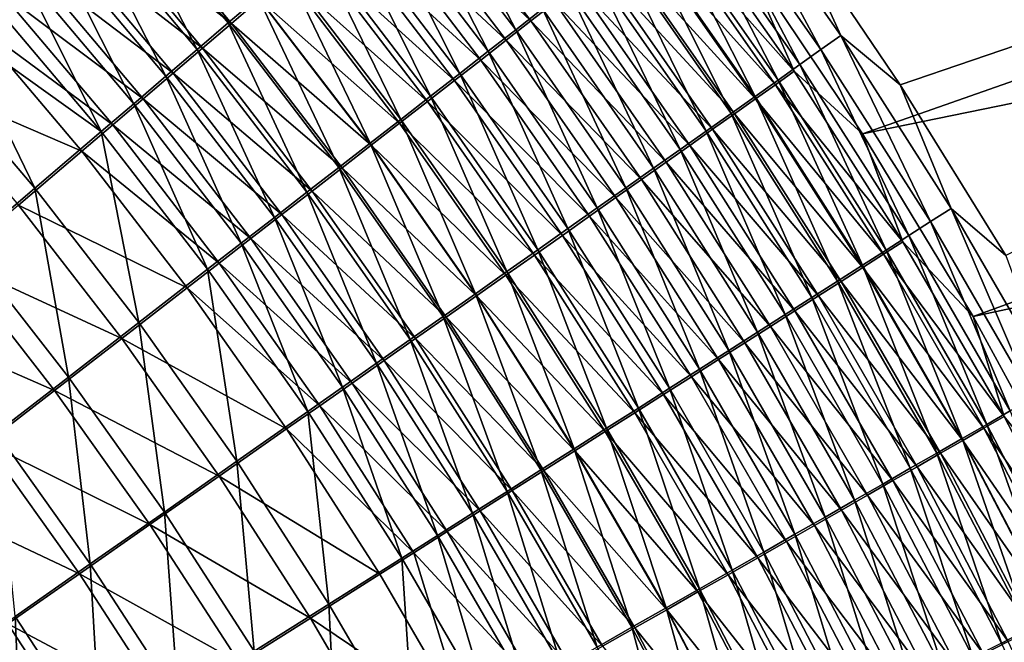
# Model space of a CAD drawing. Header units: metres. Extents: x -901 to 901, y -486 to 401.
# Tile 302 of 362: x 544 to 588, y 172 to 200. Entities that reach past the tile are written whole.
import ezdxf

# ---------------------------------------------------------------- set-up
doc = ezdxf.new("R2010")
doc.units = ezdxf.units.M

msp = doc.modelspace()

# ---------------------------------------------------------------- linework, layer by layer
at = {"layer": 'top0'}
for points in [[(582.990479, 196.712646, -460.715668), (578.015686, 204.063461, -460.466644), (640.44574, 216.31752, -353.912933)], [(582.990479, 196.712646, -460.715668), (640.44574, 216.31752, -353.912933), (587.641418, 189.177658, -460.902557)], [(576.048462, 202.409668, -459.076599), (581.316467, 194.55632, -459.313812), (638.433411, 214.584808, -352.434448)], [(638.433411, 214.584808, -352.434448), (581.316467, 194.55632, -459.313812), (643.076172, 207.187012, -352.354919)], [(566.014648, 199.139664, -476.613647), (560.855957, 205.906601, -476.454681), (561.992981, 206.885925, -475.008911)], [(567.195068, 200.060928, -475.18573), (566.014648, 199.139664, -476.613647), (561.992981, 206.885925, -475.008911)], [(581.316467, 194.55632, -459.313812), (586.208801, 186.48674, -459.482391), (643.076172, 207.187012, -352.354919)], [(643.076172, 207.187012, -352.354919), (586.208801, 186.48674, -459.482391), (647.344421, 199.57312, -352.284515)], [(553.32312, 199.440063, -484.010712), (548.161377, 205.601379, -483.929596), (549.445129, 206.813522, -482.793274)], [(554.656494, 200.582382, -482.891327), (553.32312, 199.440063, -484.010712), (549.445129, 206.813522, -482.793274)], [(561.505432, 206.317657, -471.463318), (560.457703, 205.415817, -472.886841), (566.685059, 199.526932, -471.645813)], [(566.685059, 199.526932, -471.645813), (567.735901, 200.347351, -470.194214), (561.505432, 206.317657, -471.463318)], [(579.485779, 198.266205, -464.168762), (574.32196, 205.647263, -463.918304), (575.16333, 206.310745, -462.152283)], [(575.16333, 206.310745, -462.152283), (578.015686, 204.063461, -460.466644), (580.361511, 198.890259, -462.41922)], [(580.361511, 198.890259, -462.41922), (579.485779, 198.266205, -464.168762), (575.16333, 206.310745, -462.152283)], [(551.961731, 198.274628, -485.070984), (546.850098, 204.364273, -485.005951), (548.161377, 205.601379, -483.929596)], [(553.467712, 199.420151, -480.390289), (548.308167, 205.583878, -480.300018), (547.085022, 204.430939, -481.381622)], [(553.32312, 199.440063, -484.010712), (551.961731, 198.274628, -485.070984), (548.161377, 205.601379, -483.929596)], [(554.710144, 200.483551, -479.269714), (548.308167, 205.583878, -480.300018), (553.467712, 199.420151, -480.390289)], [(564.797485, 198.190628, -477.991089), (559.682861, 204.897232, -477.849457), (560.855957, 205.906601, -476.454681)], [(566.014648, 199.139664, -476.613647), (564.797485, 198.190628, -477.991089), (560.855957, 205.906601, -476.454681)], [(578.562622, 197.609375, -465.883636), (573.434021, 204.948273, -465.649628), (574.32196, 205.647263, -463.918304)], [(579.485779, 198.266205, -464.168762), (578.562622, 197.609375, -465.883636), (574.32196, 205.647263, -463.918304)], [(565.596741, 198.678101, -473.051971), (560.457703, 205.415817, -472.886841), (559.374329, 204.484314, -474.263123)], [(560.457703, 205.415817, -472.886841), (565.596741, 198.678101, -473.051971), (566.685059, 199.526932, -471.645813)], [(563.544983, 197.214859, -479.316711), (558.475037, 203.858978, -479.191864), (559.682861, 204.897232, -477.849457)], [(564.797485, 198.190628, -477.991089), (563.544983, 197.214859, -479.316711), (559.682861, 204.897232, -477.849457)], [(577.593201, 196.920624, -467.561707), (572.500732, 204.214706, -467.343994), (573.434021, 204.948273, -465.649628)], [(578.562622, 197.609375, -465.883636), (577.593201, 196.920624, -467.561707), (573.434021, 204.948273, -465.649628)], [(550.573853, 197.087372, -486.071136), (545.512756, 203.103577, -486.021332), (546.850098, 204.364273, -485.005951)], [(545.835571, 203.254257, -482.406189), (552.197388, 198.333649, -481.455811), (547.085022, 204.430939, -481.381622)], [(551.961731, 198.274628, -485.070984), (550.573853, 197.087372, -486.071136), (546.850098, 204.364273, -485.005951)], [(547.085022, 204.430939, -481.381622), (552.197388, 198.333649, -481.455811), (553.467712, 199.420151, -480.390289)], [(564.472168, 197.801834, -474.411346), (559.374329, 204.484314, -474.263123), (558.256653, 203.524231, -475.59082)], [(564.472168, 197.801834, -474.411346), (565.596741, 198.678101, -473.051971), (559.374329, 204.484314, -474.263123)], [(578.311768, 197.310059, -460.895203), (573.188477, 204.622864, -460.64447), (572.38678, 203.991745, -462.325714)], [(578.311768, 197.310059, -460.895203), (576.048462, 202.409668, -459.076599), (573.188477, 204.622864, -460.64447)], [(562.258545, 196.213455, -480.589172), (557.233765, 202.792984, -480.48056), (558.475037, 203.858978, -479.191864)], [(563.544983, 197.214859, -479.316711), (562.258545, 196.213455, -480.589172), (558.475037, 203.858978, -479.191864)], [(576.578735, 196.200806, -469.200836), (571.523193, 203.447495, -468.999298), (572.500732, 204.214706, -467.343994)], [(572.38678, 203.991745, -462.325714), (571.540771, 203.326843, -463.973877), (577.477478, 196.716476, -462.560791)], [(577.477478, 196.716476, -462.560791), (578.311768, 197.310059, -460.895203), (572.38678, 203.991745, -462.325714)], [(577.593201, 196.920624, -467.561707), (576.578735, 196.200806, -469.200836), (572.500732, 204.214706, -467.343994)], [(578.015686, 204.063461, -460.466644), (582.990479, 196.712646, -460.715668), (580.361511, 198.890259, -462.41922)], [(557.105835, 202.536682, -476.868683), (563.312561, 196.899155, -475.722626), (558.256653, 203.524231, -475.59082)], [(558.256653, 203.524231, -475.59082), (563.312561, 196.899155, -475.722626), (564.472168, 197.801834, -474.411346)], [(575.520508, 195.45079, -470.798889), (570.502747, 202.647583, -470.613281), (571.523193, 203.447495, -468.999298)], [(576.578735, 196.200806, -469.200836), (575.520508, 195.45079, -470.798889), (571.523193, 203.447495, -468.999298)], [(549.16095, 195.879593, -487.010193), (544.150818, 201.820709, -486.974731), (545.512756, 203.103577, -486.021332)], [(544.56134, 202.055161, -483.372711), (550.90033, 197.225174, -482.465118), (545.835571, 203.254257, -482.406189)], [(550.573853, 197.087372, -486.071136), (549.16095, 195.879593, -487.010193), (545.512756, 203.103577, -486.021332)], [(545.835571, 203.254257, -482.406189), (550.90033, 197.225174, -482.465118), (552.197388, 198.333649, -481.455811)], [(576.598022, 196.091705, -464.19339), (571.540771, 203.326843, -463.973877), (570.65155, 202.629074, -465.586884)], [(571.540771, 203.326843, -463.973877), (576.598022, 196.091705, -464.19339), (577.477478, 196.716476, -462.560791)], [(562.119385, 195.971069, -476.984558), (557.105835, 202.536682, -476.868683), (555.923279, 201.522751, -478.095428)], [(560.939453, 195.187469, -481.807159), (555.96051, 201.700409, -481.714172), (557.233765, 202.792984, -480.48056)], [(563.312561, 196.899155, -475.722626), (557.105835, 202.536682, -476.868683), (562.119385, 195.971069, -476.984558)], [(562.258545, 196.213455, -480.589172), (560.939453, 195.187469, -481.807159), (557.233765, 202.792984, -480.48056)], [(574.419678, 194.671463, -472.353729), (569.440369, 201.815887, -472.183777), (570.502747, 202.647583, -470.613281)], [(570.65155, 202.629074, -465.586884), (569.720276, 201.899307, -467.162689), (575.674438, 195.436584, -465.790955)], [(575.520508, 195.45079, -470.798889), (574.419678, 194.671463, -472.353729), (570.502747, 202.647583, -470.613281)], [(575.674438, 195.436584, -465.790955), (576.598022, 196.091705, -464.19339), (570.65155, 202.629074, -465.586884)], [(581.316467, 194.55632, -459.313812), (576.048462, 202.409668, -459.076599), (578.311768, 197.310059, -460.895203)], [(547.724609, 194.652588, -487.887207), (542.765747, 200.517075, -487.865143), (544.150818, 201.820709, -486.974731)], [(549.578064, 196.095947, -483.417175), (544.56134, 202.055161, -483.372711), (543.263672, 200.834961, -484.280182)], [(549.16095, 195.879593, -487.010193), (547.724609, 194.652588, -487.887207), (544.150818, 201.820709, -486.974731)], [(544.56134, 202.055161, -483.372711), (549.578064, 196.095947, -483.417175), (550.90033, 197.225174, -482.465118)], [(559.589172, 194.13797, -482.96936), (554.656494, 200.582382, -482.891327), (555.96051, 201.700409, -481.714172)], [(560.939453, 195.187469, -481.807159), (559.589172, 194.13797, -482.96936), (555.96051, 201.700409, -481.714172)], [(573.277527, 193.863663, -473.86319), (568.337463, 200.953354, -473.708588), (569.440369, 201.815887, -472.183777)], [(569.720276, 201.899307, -467.162689), (568.747986, 201.138443, -468.699158), (574.708069, 194.751923, -467.35144)], [(574.419678, 194.671463, -472.353729), (573.277527, 193.863663, -473.86319), (569.440369, 201.815887, -472.183777)], [(569.720276, 201.899307, -467.162689), (574.708069, 194.751923, -467.35144), (575.674438, 195.436584, -465.790955)], [(560.893799, 195.0186, -478.195892), (555.923279, 201.522751, -478.095428), (554.710144, 200.483551, -479.269714)], [(562.119385, 195.971069, -476.984558), (555.923279, 201.522751, -478.095428), (560.893799, 195.0186, -478.195892)], [(548.231995, 194.947205, -484.311096), (543.263672, 200.834961, -484.280182), (541.94397, 199.595032, -485.127747)], [(548.231995, 194.947205, -484.311096), (549.578064, 196.095947, -483.417175), (543.263672, 200.834961, -484.280182)], [(572.095276, 193.028305, -475.325317), (567.195068, 200.060928, -475.18573), (568.337463, 200.953354, -473.708588)], [(568.747986, 201.138443, -468.699158), (567.735901, 200.347351, -470.194214), (573.699951, 194.038544, -468.872803)], [(573.277527, 193.863663, -473.86319), (572.095276, 193.028305, -475.325317), (568.337463, 200.953354, -473.708588)], [(568.747986, 201.138443, -468.699158), (573.699951, 194.038544, -468.872803), (574.708069, 194.751923, -467.35144)], [(541.359131, 199.194077, -488.691559), (542.765747, 200.517075, -487.865143), (547.724609, 194.652588, -487.887207)], [(558.208984, 193.06601, -484.074432), (553.32312, 199.440063, -484.010712), (554.656494, 200.582382, -482.891327)], [(559.637146, 194.042755, -479.355377), (554.710144, 200.483551, -479.269714), (553.467712, 199.420151, -480.390289)], [(559.589172, 194.13797, -482.96936), (558.208984, 193.06601, -484.074432), (554.656494, 200.582382, -482.891327)], [(560.893799, 195.0186, -478.195892), (554.710144, 200.483551, -479.269714), (559.637146, 194.042755, -479.355377)], [(572.651306, 193.297287, -470.353027), (567.735901, 200.347351, -470.194214), (566.685059, 199.526932, -471.645813)], [(567.735901, 200.347351, -470.194214), (572.651306, 193.297287, -470.353027), (573.699951, 194.038544, -468.872803)], [(570.874207, 192.166321, -476.738617), (566.014648, 199.139664, -476.613647), (567.195068, 200.060928, -475.18573)], [(572.095276, 193.028305, -475.325317), (570.874207, 192.166321, -476.738617), (567.195068, 200.060928, -475.18573)], [(546.863586, 193.780182, -485.145935), (541.94397, 199.595032, -485.127747), (539.244446, 197.061325, -486.639191)], [(546.863586, 193.780182, -485.145935), (548.231995, 194.947205, -484.311096), (541.94397, 199.595032, -485.127747)], [(566.685059, 199.526932, -471.645813), (565.596741, 198.678101, -473.051971), (571.563232, 192.528961, -471.790039)], [(571.563232, 192.528961, -471.790039), (572.651306, 193.297287, -470.353027), (566.685059, 199.526932, -471.645813)], [(586.208801, 186.48674, -459.482391), (590.741699, 178.180908, -459.588043), (647.344421, 199.57312, -352.284515)], [(539.932495, 197.853149, -489.453033), (541.359131, 199.194077, -488.691559), (544.78772, 192.146164, -489.451294)], [(541.359131, 199.194077, -488.691559), (547.724609, 194.652588, -487.887207), (544.78772, 192.146164, -489.451294)], [(556.800354, 191.972702, -485.121124), (551.961731, 198.274628, -485.070984), (553.32312, 199.440063, -484.010712)], [(552.197388, 198.333649, -481.455811), (558.350769, 193.04454, -480.461731), (553.467712, 199.420151, -480.390289)], [(558.208984, 193.06601, -484.074432), (556.800354, 191.972702, -485.121124), (553.32312, 199.440063, -484.010712)], [(553.467712, 199.420151, -480.390289), (558.350769, 193.04454, -480.461731), (559.637146, 194.042755, -479.355377)], [(569.615845, 191.278717, -478.101837), (564.797485, 198.190628, -477.991089), (566.014648, 199.139664, -476.613647)], [(570.874207, 192.166321, -476.738617), (569.615845, 191.278717, -478.101837), (566.014648, 199.139664, -476.613647)], [(565.596741, 198.678101, -473.051971), (564.472168, 197.801834, -474.411346), (570.436951, 191.734406, -473.181976)], [(565.596741, 198.678101, -473.051971), (570.436951, 191.734406, -473.181976), (571.563232, 192.528961, -471.790039)], [(584.32196, 190.677292, -464.359436), (579.485779, 198.266205, -464.168762), (580.361511, 198.890259, -462.41922)], [(580.361511, 198.890259, -462.41922), (582.990479, 196.712646, -460.715668), (585.229187, 191.259872, -462.622894)], [(585.229187, 191.259872, -462.622894), (584.32196, 190.677292, -464.359436), (580.361511, 198.890259, -462.41922)], [(555.364807, 190.859222, -486.108429), (550.573853, 197.087372, -486.071136), (551.961731, 198.274628, -485.070984)], [(550.90033, 197.225174, -482.465118), (557.03595, 192.024994, -481.513733), (552.197388, 198.333649, -481.455811)], [(556.800354, 191.972702, -485.121124), (555.364807, 190.859222, -486.108429), (551.961731, 198.274628, -485.070984)], [(552.197388, 198.333649, -481.455811), (557.03595, 192.024994, -481.513733), (558.350769, 193.04454, -480.461731)], [(568.321533, 190.366486, -479.413696), (563.544983, 197.214859, -479.316711), (564.797485, 198.190628, -477.991089)], [(569.615845, 191.278717, -478.101837), (568.321533, 190.366486, -479.413696), (564.797485, 198.190628, -477.991089)], [(583.366394, 190.06456, -466.061371), (578.562622, 197.609375, -465.883636), (579.485779, 198.266205, -464.168762)], [(584.32196, 190.677292, -464.359436), (583.366394, 190.06456, -466.061371), (579.485779, 198.266205, -464.168762)], [(539.932495, 197.853149, -489.453033), (544.78772, 192.146164, -489.451294), (541.775391, 189.578537, -490.755646)], [(563.312561, 196.899155, -475.722626), (569.273804, 190.914566, -474.527466), (564.472168, 197.801834, -474.411346)], [(564.472168, 197.801834, -474.411346), (569.273804, 190.914566, -474.527466), (570.436951, 191.734406, -473.181976)], [(583.108826, 189.789734, -461.086029), (578.311768, 197.310059, -460.895203), (577.477478, 196.716476, -462.560791)], [(582.363708, 189.42244, -467.726624), (577.593201, 196.920624, -467.561707), (578.562622, 197.609375, -465.883636)], [(583.108826, 189.789734, -461.086029), (581.316467, 194.55632, -459.313812), (578.311768, 197.310059, -460.895203)], [(583.366394, 190.06456, -466.061371), (582.363708, 189.42244, -467.726624), (578.562622, 197.609375, -465.883636)], [(544.065613, 191.396286, -486.634796), (546.863586, 193.780182, -485.145935), (539.244446, 197.061325, -486.639191)], [(553.903809, 189.726761, -487.035431), (549.16095, 195.879593, -487.010193), (550.573853, 197.087372, -486.071136)], [(549.578064, 196.095947, -483.417175), (555.694031, 190.985123, -482.510132), (550.90033, 197.225174, -482.465118)], [(555.364807, 190.859222, -486.108429), (553.903809, 189.726761, -487.035431), (550.573853, 197.087372, -486.071136)], [(550.90033, 197.225174, -482.465118), (555.694031, 190.985123, -482.510132), (557.03595, 192.024994, -481.513733)], [(568.075073, 190.070343, -475.825287), (563.312561, 196.899155, -475.722626), (562.119385, 195.971069, -476.984558)], [(566.992615, 189.430573, -480.672852), (562.258545, 196.213455, -480.589172), (563.544983, 197.214859, -479.316711)], [(569.273804, 190.914566, -474.527466), (563.312561, 196.899155, -475.722626), (568.075073, 190.070343, -475.825287)], [(568.321533, 190.366486, -479.413696), (566.992615, 189.430573, -480.672852), (563.544983, 197.214859, -479.316711)], [(581.315186, 188.75174, -469.353027), (576.578735, 196.200806, -469.200836), (577.593201, 196.920624, -467.561707)], [(582.363708, 189.42244, -467.726624), (581.315186, 188.75174, -469.353027), (577.593201, 196.920624, -467.561707)], [(577.477478, 196.716476, -462.560791), (576.598022, 196.091705, -464.19339), (582.244568, 189.235626, -462.739319)], [(582.244568, 189.235626, -462.739319), (583.108826, 189.789734, -461.086029), (577.477478, 196.716476, -462.560791)], [(582.990479, 196.712646, -460.715668), (587.641418, 189.177658, -460.902557), (585.229187, 191.259872, -462.622894)], [(554.326477, 189.926071, -483.450012), (549.578064, 196.095947, -483.417175), (548.231995, 194.947205, -484.311096)], [(555.694031, 190.985123, -482.510132), (549.578064, 196.095947, -483.417175), (554.326477, 189.926071, -483.450012)], [(565.630554, 188.472015, -481.878052), (560.939453, 195.187469, -481.807159), (562.258545, 196.213455, -480.589172)], [(566.992615, 189.430573, -480.672852), (565.630554, 188.472015, -481.878052), (562.258545, 196.213455, -480.589172)], [(580.222046, 188.053268, -470.938568), (575.520508, 195.45079, -470.798889), (576.578735, 196.200806, -469.200836)], [(581.33429, 188.652817, -464.35965), (576.598022, 196.091705, -464.19339), (575.674438, 195.436584, -465.790955)], [(581.315186, 188.75174, -469.353027), (580.222046, 188.053268, -470.938568), (576.578735, 196.200806, -469.200836)], [(576.598022, 196.091705, -464.19339), (581.33429, 188.652817, -464.35965), (582.244568, 189.235626, -462.739319)], [(552.419067, 188.576553, -487.901184), (547.724609, 194.652588, -487.887207), (549.16095, 195.879593, -487.010193)], [(553.903809, 189.726761, -487.035431), (552.419067, 188.576553, -487.901184), (549.16095, 195.879593, -487.010193)], [(566.842102, 189.202682, -477.074158), (562.119385, 195.971069, -476.984558), (560.893799, 195.0186, -478.195892)], [(568.075073, 190.070343, -475.825287), (562.119385, 195.971069, -476.984558), (566.842102, 189.202682, -477.074158)], [(564.236755, 187.491745, -483.027985), (559.589172, 194.13797, -482.96936), (560.939453, 195.187469, -481.807159)], [(565.630554, 188.472015, -481.878052), (564.236755, 187.491745, -483.027985), (560.939453, 195.187469, -481.807159)], [(579.085571, 187.32782, -472.481079), (574.419678, 194.671463, -472.353729), (575.520508, 195.45079, -470.798889)], [(575.674438, 195.436584, -465.790955), (574.708069, 194.751923, -467.35144), (580.379211, 188.042068, -465.945038)], [(580.222046, 188.053268, -470.938568), (579.085571, 187.32782, -472.481079), (575.520508, 195.45079, -470.798889)], [(580.379211, 188.042068, -465.945038), (581.33429, 188.652817, -464.35965), (575.674438, 195.436584, -465.790955)], [(552.934692, 188.848984, -484.332489), (548.231995, 194.947205, -484.311096), (546.863586, 193.780182, -485.145935)], [(552.934692, 188.848984, -484.332489), (554.326477, 189.926071, -483.450012), (548.231995, 194.947205, -484.311096)], [(565.576172, 188.312531, -478.272888), (560.893799, 195.0186, -478.195892), (559.637146, 194.042755, -479.355377)], [(566.842102, 189.202682, -477.074158), (560.893799, 195.0186, -478.195892), (565.576172, 188.312531, -478.272888)], [(574.708069, 194.751923, -467.35144), (573.699951, 194.038544, -468.872803), (579.380371, 187.404144, -467.4935)], [(574.708069, 194.751923, -467.35144), (579.380371, 187.404144, -467.4935), (580.379211, 188.042068, -465.945038)], [(544.78772, 192.146164, -489.451294), (547.724609, 194.652588, -487.887207), (549.384216, 186.227661, -489.44519)], [(547.724609, 194.652588, -487.887207), (552.419067, 188.576553, -487.901184), (549.384216, 186.227661, -489.44519)], [(577.906982, 186.576202, -473.978455), (573.277527, 193.863663, -473.86319), (574.419678, 194.671463, -472.353729)], [(579.085571, 187.32782, -472.481079), (577.906982, 186.576202, -473.978455), (574.419678, 194.671463, -472.353729)], [(586.208801, 186.48674, -459.482391), (581.316467, 194.55632, -459.313812), (583.108826, 189.789734, -461.086029)], [(562.812622, 186.490784, -484.121338), (558.208984, 193.06601, -484.074432), (559.589172, 194.13797, -482.96936)], [(558.350769, 193.04454, -480.461731), (564.278748, 187.400818, -479.420227), (559.637146, 194.042755, -479.355377)], [(564.236755, 187.491745, -483.027985), (562.812622, 186.490784, -484.121338), (559.589172, 194.13797, -482.96936)], [(559.637146, 194.042755, -479.355377), (564.278748, 187.400818, -479.420227), (565.576172, 188.312531, -478.272888)], [(576.687561, 185.79921, -475.428772), (572.095276, 193.028305, -475.325317), (573.277527, 193.863663, -473.86319)], [(573.699951, 194.038544, -468.872803), (572.651306, 193.297287, -470.353027), (578.339111, 186.739807, -469.002991)], [(577.906982, 186.576202, -473.978455), (576.687561, 185.79921, -475.428772), (573.277527, 193.863663, -473.86319)], [(573.699951, 194.038544, -468.872803), (578.339111, 186.739807, -469.002991), (579.380371, 187.404144, -467.4935)], [(551.520264, 187.755005, -485.156647), (546.863586, 193.780182, -485.145935), (544.065613, 191.396286, -486.634796)], [(551.520264, 187.755005, -485.156647), (552.934692, 188.848984, -484.332489), (546.863586, 193.780182, -485.145935)], [(561.359497, 185.470139, -485.156921), (556.800354, 191.972702, -485.121124), (558.208984, 193.06601, -484.074432)], [(557.03595, 192.024994, -481.513733), (562.950989, 186.468491, -480.514984), (558.350769, 193.04454, -480.461731)], [(562.812622, 186.490784, -484.121338), (561.359497, 185.470139, -485.156921), (558.208984, 193.06601, -484.074432)], [(558.350769, 193.04454, -480.461731), (562.950989, 186.468491, -480.514984), (564.278748, 187.400818, -479.420227)], [(575.428772, 184.997757, -476.830597), (570.874207, 192.166321, -476.738617), (572.095276, 193.028305, -475.325317)], [(577.256592, 186.04982, -470.471527), (572.651306, 193.297287, -470.353027), (571.563232, 192.528961, -471.790039)], [(576.687561, 185.79921, -475.428772), (575.428772, 184.997757, -476.830597), (572.095276, 193.028305, -475.325317)], [(572.651306, 193.297287, -470.353027), (577.256592, 186.04982, -470.471527), (578.339111, 186.739807, -469.002991)], [(571.563232, 192.528961, -471.790039), (570.436951, 191.734406, -473.181976), (576.133911, 185.33493, -471.897125)], [(576.133911, 185.33493, -471.897125), (577.256592, 186.04982, -470.471527), (571.563232, 192.528961, -471.790039)], [(541.775391, 189.578537, -490.755646), (544.78772, 192.146164, -489.451294), (546.272827, 183.82225, -490.733002)], [(544.78772, 192.146164, -489.451294), (549.384216, 186.227661, -489.44519), (546.272827, 183.82225, -490.733002)], [(574.131897, 184.172745, -478.182648), (569.615845, 191.278717, -478.101837), (570.874207, 192.166321, -476.738617)], [(575.428772, 184.997757, -476.830597), (574.131897, 184.172745, -478.182648), (570.874207, 192.166321, -476.738617)], [(559.878967, 184.430878, -486.133728), (555.364807, 190.859222, -486.108429), (556.800354, 191.972702, -485.121124)], [(555.694031, 190.985123, -482.510132), (561.59436, 185.516464, -481.555878), (557.03595, 192.024994, -481.513733)], [(561.359497, 185.470139, -485.156921), (559.878967, 184.430878, -486.133728), (556.800354, 191.972702, -485.121124)], [(557.03595, 192.024994, -481.513733), (561.59436, 185.516464, -481.555878), (562.950989, 186.468491, -480.514984)], [(569.273804, 190.914566, -474.527466), (574.972412, 184.595932, -473.277863), (570.436951, 191.734406, -473.181976)], [(570.436951, 191.734406, -473.181976), (574.972412, 184.595932, -473.277863), (576.133911, 185.33493, -471.897125)], [(548.629211, 185.520981, -486.626495), (544.065613, 191.396286, -486.634796), (541.19574, 188.954193, -487.876434)], [(548.629211, 185.520981, -486.626495), (551.520264, 187.755005, -485.156647), (544.065613, 191.396286, -486.634796)], [(572.798462, 183.325073, -479.483673), (568.321533, 190.366486, -479.413696), (569.615845, 191.278717, -478.101837)], [(574.131897, 184.172745, -478.182648), (572.798462, 183.325073, -479.483673), (569.615845, 191.278717, -478.101837)], [(588.824646, 182.892334, -464.492004), (584.32196, 190.677292, -464.359436), (585.229187, 191.259872, -462.622894)], [(585.229187, 191.259872, -462.622894), (587.641418, 189.177658, -460.902557), (589.760498, 183.431549, -462.765045)], [(589.760498, 183.431549, -462.765045), (588.824646, 182.892334, -464.492004), (585.229187, 191.259872, -462.622894)], [(558.372681, 183.374115, -487.050873), (553.903809, 189.726761, -487.035431), (555.364807, 190.859222, -486.108429)], [(560.210205, 184.545715, -482.541748), (555.694031, 190.985123, -482.510132), (554.326477, 189.926071, -483.450012)], [(559.878967, 184.430878, -486.133728), (558.372681, 183.374115, -487.050873), (555.364807, 190.859222, -486.108429)], [(561.59436, 185.516464, -481.555878), (555.694031, 190.985123, -482.510132), (560.210205, 184.545715, -482.541748)], [(573.773315, 183.833664, -474.612457), (569.273804, 190.914566, -474.527466), (568.075073, 190.070343, -475.825287)], [(574.972412, 184.595932, -473.277863), (569.273804, 190.914566, -474.527466), (573.773315, 183.833664, -474.612457)], [(571.429932, 182.455643, -480.732391), (566.992615, 189.430573, -480.672852), (568.321533, 190.366486, -479.413696)], [(572.798462, 183.325073, -479.483673), (571.429932, 182.455643, -480.732391), (568.321533, 190.366486, -479.413696)], [(587.839539, 182.325455, -466.184418), (583.366394, 190.06456, -466.061371), (584.32196, 190.677292, -464.359436)], [(588.824646, 182.892334, -464.492004), (587.839539, 182.325455, -466.184418), (584.32196, 190.677292, -464.359436)], [(558.799927, 183.557266, -483.47168), (554.326477, 189.926071, -483.450012), (552.934692, 188.848984, -484.332489)], [(554.326477, 189.926071, -483.450012), (558.799927, 183.557266, -483.47168), (560.210205, 184.545715, -482.541748)], [(572.538025, 183.048981, -475.899689), (568.075073, 190.070343, -475.825287), (566.842102, 189.202682, -477.074158)], [(573.773315, 183.833664, -474.612457), (568.075073, 190.070343, -475.825287), (572.538025, 183.048981, -475.899689)], [(586.806458, 181.731674, -467.840179), (582.363708, 189.42244, -467.726624), (583.366394, 190.06456, -466.061371)], [(587.839539, 182.325455, -466.184418), (586.806458, 181.731674, -467.840179), (583.366394, 190.06456, -466.061371)], [(546.272827, 183.82225, -490.733002), (543.0979, 181.370483, -491.757843), (541.775391, 189.578537, -490.755646)], [(556.842163, 182.300995, -487.90741), (552.419067, 188.576553, -487.901184), (553.903809, 189.726761, -487.035431)], [(558.372681, 183.374115, -487.050873), (556.842163, 182.300995, -487.90741), (553.903809, 189.726761, -487.035431)], [(587.573669, 182.073807, -461.218658), (583.108826, 189.789734, -461.086029), (582.244568, 189.235626, -462.739319)], [(587.573669, 182.073807, -461.218658), (586.208801, 186.48674, -459.482391), (583.108826, 189.789734, -461.086029)], [(571.267944, 182.242752, -477.138306), (566.842102, 189.202682, -477.074158), (565.576172, 188.312531, -478.272888)], [(570.027588, 181.565369, -481.927521), (565.630554, 188.472015, -481.878052), (566.992615, 189.430573, -480.672852)], [(572.538025, 183.048981, -475.899689), (566.842102, 189.202682, -477.074158), (571.267944, 182.242752, -477.138306)], [(571.429932, 182.455643, -480.732391), (570.027588, 181.565369, -481.927521), (566.992615, 189.430573, -480.672852)], [(585.726685, 181.111725, -469.457275), (581.315186, 188.75174, -469.353027), (582.363708, 189.42244, -467.726624)], [(582.244568, 189.235626, -462.739319), (581.33429, 188.652817, -464.35965), (586.682251, 181.560944, -462.862854)], [(586.682251, 181.560944, -462.862854), (587.573669, 182.073807, -461.218658), (582.244568, 189.235626, -462.739319)], [(586.806458, 181.731674, -467.840179), (585.726685, 181.111725, -469.457275), (582.363708, 189.42244, -467.726624)], [(545.665222, 183.233185, -487.852417), (541.19574, 188.954193, -487.876434), (538.266357, 186.464417, -488.864288)], [(545.665222, 183.233185, -487.852417), (548.629211, 185.520981, -486.626495), (541.19574, 188.954193, -487.876434)], [(557.365051, 182.5522, -484.344788), (552.934692, 188.848984, -484.332489), (551.520264, 187.755005, -485.156647)], [(557.365051, 182.5522, -484.344788), (558.799927, 183.557266, -483.47168), (552.934692, 188.848984, -484.332489)], [(584.60144, 180.466324, -471.033569), (580.222046, 188.053268, -470.938568), (581.315186, 188.75174, -469.353027)], [(585.743958, 181.021774, -464.474182), (581.33429, 188.652817, -464.35965), (580.379211, 188.042068, -465.945038)], [(585.726685, 181.111725, -469.457275), (584.60144, 180.466324, -471.033569), (581.315186, 188.75174, -469.353027)], [(581.33429, 188.652817, -464.35965), (585.743958, 181.021774, -464.474182), (586.682251, 181.560944, -462.862854)], [(520.393921, 188.45813, -493.390167), (556.825012, 127.259506, -492.974121), (63.320282, 33.791721, -503.495331)], [(520.393921, 188.45813, -493.390167), (524.934204, 183.812775, -493.330139), (556.825012, 127.259506, -492.974121)], [(549.384216, 186.227661, -489.44519), (552.419067, 188.576553, -487.901184), (553.714905, 180.110062, -489.435028)], [(552.419067, 188.576553, -487.901184), (556.842163, 182.300995, -487.90741), (553.714905, 180.110062, -489.435028)], [(568.593018, 180.655167, -483.067841), (564.236755, 187.491745, -483.027985), (565.630554, 188.472015, -481.878052)], [(564.278748, 187.400818, -479.420227), (569.964294, 181.415833, -478.327148), (565.576172, 188.312531, -478.272888)], [(565.576172, 188.312531, -478.272888), (569.964294, 181.415833, -478.327148), (571.267944, 182.242752, -477.138306)], [(570.027588, 181.565369, -481.927521), (568.593018, 180.655167, -483.067841), (565.630554, 188.472015, -481.878052)], [(555.907166, 181.53154, -485.160217), (551.520264, 187.755005, -485.156647), (548.629211, 185.520981, -486.626495)], [(555.907166, 181.53154, -485.160217), (557.365051, 182.5522, -484.344788), (551.520264, 187.755005, -485.156647)], [(583.432129, 179.796219, -472.566986), (579.085571, 187.32782, -472.481079), (580.222046, 188.053268, -470.938568)], [(580.379211, 188.042068, -465.945038), (579.380371, 187.404144, -467.4935), (584.759949, 180.457031, -466.050629)], [(584.60144, 180.466324, -471.033569), (583.432129, 179.796219, -472.566986), (580.222046, 188.053268, -470.938568)], [(584.759949, 180.457031, -466.050629), (585.743958, 181.021774, -464.474182), (580.379211, 188.042068, -465.945038)], [(567.127502, 179.725922, -484.152008), (562.812622, 186.490784, -484.121338), (564.236755, 187.491745, -483.027985)], [(562.950989, 186.468491, -480.514984), (568.628601, 180.569092, -479.464996), (564.278748, 187.400818, -479.420227)], [(568.593018, 180.655167, -483.067841), (567.127502, 179.725922, -484.152008), (564.236755, 187.491745, -483.027985)], [(564.278748, 187.400818, -479.420227), (568.628601, 180.569092, -479.464996), (569.964294, 181.415833, -478.327148)], [(582.21991, 179.102158, -474.055511), (577.906982, 186.576202, -473.978455), (579.085571, 187.32782, -472.481079)], [(579.380371, 187.404144, -467.4935), (578.339111, 186.739807, -469.002991), (583.731445, 179.867371, -467.59021)], [(583.432129, 179.796219, -472.566986), (582.21991, 179.102158, -474.055511), (579.085571, 187.32782, -472.481079)], [(579.380371, 187.404144, -467.4935), (583.731445, 179.867371, -467.59021), (584.759949, 180.457031, -466.050629)], [(542.640747, 180.901321, -488.828064), (545.665222, 183.233185, -487.852417), (538.266357, 186.464417, -488.864288)], [(565.632568, 178.778564, -485.178894), (561.359497, 185.470139, -485.156921), (562.812622, 186.490784, -484.121338)], [(561.59436, 185.516464, -481.555878), (567.262146, 179.703384, -480.550598), (562.950989, 186.468491, -480.514984)], [(567.127502, 179.725922, -484.152008), (565.632568, 178.778564, -485.178894), (562.812622, 186.490784, -484.121338)], [(562.950989, 186.468491, -480.514984), (567.262146, 179.703384, -480.550598), (568.628601, 180.569092, -479.464996)], [(580.966125, 178.384857, -475.497131), (576.687561, 185.79921, -475.428772), (577.906982, 186.576202, -473.978455)], [(578.339111, 186.739807, -469.002991), (577.256592, 186.04982, -470.471527), (582.659729, 179.25354, -469.090973)], [(582.21991, 179.102158, -474.055511), (580.966125, 178.384857, -475.497131), (577.906982, 186.576202, -473.978455)], [(578.339111, 186.739807, -469.002991), (582.659729, 179.25354, -469.090973), (583.731445, 179.867371, -467.59021)], [(590.741699, 178.180908, -459.588043), (586.208801, 186.48674, -459.482391), (587.573669, 182.073807, -461.218658)], [(546.272827, 183.82225, -490.733002), (549.384216, 186.227661, -489.44519), (550.509766, 177.867004, -490.70929)], [(549.384216, 186.227661, -489.44519), (553.714905, 180.110062, -489.435028), (550.509766, 177.867004, -490.70929)], [(577.256592, 186.04982, -470.471527), (576.133911, 185.33493, -471.897125), (581.545959, 178.616196, -470.550934)], [(577.256592, 186.04982, -470.471527), (581.545959, 178.616196, -470.550934), (582.659729, 179.25354, -469.090973)], [(579.67218, 177.645157, -476.890503), (575.428772, 184.997757, -476.830597), (576.687561, 185.79921, -475.428772)], [(580.966125, 178.384857, -475.497131), (579.67218, 177.645157, -476.890503), (576.687561, 185.79921, -475.428772)], [(552.928223, 179.447769, -486.614502), (548.629211, 185.520981, -486.626495), (545.665222, 183.233185, -487.852417)], [(552.928223, 179.447769, -486.614502), (555.907166, 181.53154, -485.160217), (548.629211, 185.520981, -486.626495)], [(564.109802, 177.814117, -486.147461), (559.878967, 184.430878, -486.133728), (561.359497, 185.470139, -485.156921)], [(565.866211, 178.819595, -481.582794), (561.59436, 185.516464, -481.555878), (560.210205, 184.545715, -482.541748)], [(565.632568, 178.778564, -485.178894), (564.109802, 177.814117, -486.147461), (561.359497, 185.470139, -485.156921)], [(567.262146, 179.703384, -480.550598), (561.59436, 185.516464, -481.555878), (565.866211, 178.819595, -481.582794)], [(574.972412, 184.595932, -473.277863), (580.391357, 177.956055, -471.968109), (576.133911, 185.33493, -471.897125)], [(576.133911, 185.33493, -471.897125), (580.391357, 177.956055, -471.968109), (581.545959, 178.616196, -470.550934)], [(578.3396, 176.883881, -478.234375), (574.131897, 184.172745, -478.182648), (575.428772, 184.997757, -476.830597)], [(579.67218, 177.645157, -476.890503), (578.3396, 176.883881, -478.234375), (575.428772, 184.997757, -476.830597)], [(562.560852, 176.833588, -487.056854), (558.372681, 183.374115, -487.050873), (559.878967, 184.430878, -486.133728)], [(558.799927, 183.557266, -483.47168), (564.442322, 177.918564, -482.560425), (560.210205, 184.545715, -482.541748)], [(564.109802, 177.814117, -486.147461), (562.560852, 176.833588, -487.056854), (559.878967, 184.430878, -486.133728)], [(560.210205, 184.545715, -482.541748), (564.442322, 177.918564, -482.560425), (565.866211, 178.819595, -481.582794)], [(579.197144, 177.273834, -473.340668), (574.972412, 184.595932, -473.277863), (573.773315, 183.833664, -474.612457)], [(580.391357, 177.956055, -471.968109), (574.972412, 184.595932, -473.277863), (579.197144, 177.273834, -473.340668)], [(577.964783, 176.570313, -474.667267), (573.773315, 183.833664, -474.612457), (572.538025, 183.048981, -475.899689)], [(576.969788, 176.101868, -479.527466), (572.798462, 183.325073, -479.483673), (574.131897, 184.172745, -478.182648)], [(579.197144, 177.273834, -473.340668), (573.773315, 183.833664, -474.612457), (577.964783, 176.570313, -474.667267)], [(578.3396, 176.883881, -478.234375), (576.969788, 176.101868, -479.527466), (574.131897, 184.172745, -478.182648)], [(524.934204, 183.812775, -493.330139), (529.259338, 178.941071, -493.274384), (556.825012, 127.259506, -492.974121)], [(547.240295, 175.581207, -491.723663), (543.0979, 181.370483, -491.757843), (546.272827, 183.82225, -490.733002)], [(550.509766, 177.867004, -490.70929), (547.240295, 175.581207, -491.723663), (546.272827, 183.82225, -490.733002)], [(562.991882, 177.001282, -483.482544), (558.799927, 183.557266, -483.47168), (557.365051, 182.5522, -484.344788)], [(564.442322, 177.918564, -482.560425), (558.799927, 183.557266, -483.47168), (562.991882, 177.001282, -483.482544)], [(549.875183, 177.314392, -487.827606), (545.665222, 183.233185, -487.852417), (542.640747, 180.901321, -488.828064)], [(549.875183, 177.314392, -487.827606), (552.928223, 179.447769, -486.614502), (545.665222, 183.233185, -487.852417)], [(560.987244, 175.837997, -487.906189), (556.842163, 182.300995, -487.90741), (558.372681, 183.374115, -487.050873)], [(562.560852, 176.833588, -487.056854), (560.987244, 175.837997, -487.906189), (558.372681, 183.374115, -487.050873)], [(576.695496, 175.846268, -475.946716), (572.538025, 183.048981, -475.899689), (571.267944, 182.242752, -477.138306)], [(575.564209, 175.299927, -480.768524), (571.429932, 182.455643, -480.732391), (572.798462, 183.325073, -479.483673)], [(577.964783, 176.570313, -474.667267), (572.538025, 183.048981, -475.899689), (576.695496, 175.846268, -475.946716)], [(576.969788, 176.101868, -479.527466), (575.564209, 175.299927, -480.768524), (572.798462, 183.325073, -479.483673)], [(561.516479, 176.068695, -484.348328), (557.365051, 182.5522, -484.344788), (555.907166, 181.53154, -485.160217)], [(561.516479, 176.068695, -484.348328), (562.991882, 177.001282, -483.482544), (557.365051, 182.5522, -484.344788)], [(553.714905, 180.110062, -489.435028), (556.842163, 182.300995, -487.90741), (557.772705, 173.805756, -489.42099)], [(556.842163, 182.300995, -487.90741), (560.987244, 175.837997, -487.906189), (557.772705, 173.805756, -489.42099)], [(569.964294, 181.415833, -478.327148), (575.390808, 175.102478, -477.177826), (571.267944, 182.242752, -477.138306)], [(574.124268, 174.478912, -481.956299), (570.027588, 181.565369, -481.927521), (571.429932, 182.455643, -480.732391)], [(571.267944, 182.242752, -477.138306), (575.390808, 175.102478, -477.177826), (576.695496, 175.846268, -475.946716)], [(575.564209, 175.299927, -480.768524), (574.124268, 174.478912, -481.956299), (571.429932, 182.455643, -480.732391)], [(590.915588, 173.859863, -467.903931), (586.806458, 181.731674, -467.840179), (587.839539, 182.325455, -466.184418)], [(589.807373, 173.29216, -469.514923), (585.726685, 181.111725, -469.457275), (586.806458, 181.731674, -467.840179)], [(591.700562, 174.174194, -461.294708), (587.573669, 182.073807, -461.218658), (586.682251, 181.560944, -462.862854)], [(590.915588, 173.859863, -467.903931), (589.807373, 173.29216, -469.514923), (586.806458, 181.731674, -467.840179)], [(591.700562, 174.174194, -461.294708), (590.741699, 178.180908, -459.588043), (587.573669, 182.073807, -461.218658)], [(543.0979, 181.370483, -491.757843), (547.240295, 175.581207, -491.723663), (543.922607, 173.264053, -492.47467)], [(560.017639, 175.121811, -485.156921), (555.907166, 181.53154, -485.160217), (552.928223, 179.447769, -486.614502)], [(560.017639, 175.121811, -485.156921), (561.516479, 176.068695, -484.348328), (555.907166, 181.53154, -485.160217)], [(572.651489, 173.639633, -483.089539), (568.593018, 180.655167, -483.067841), (570.027588, 181.565369, -481.927521)], [(568.628601, 180.569092, -479.464996), (574.052063, 174.339767, -478.359436), (569.964294, 181.415833, -478.327148)], [(569.964294, 181.415833, -478.327148), (574.052063, 174.339767, -478.359436), (575.390808, 175.102478, -477.177826)], [(574.124268, 174.478912, -481.956299), (572.651489, 173.639633, -483.089539), (570.027588, 181.565369, -481.927521)], [(586.682251, 181.560944, -462.862854), (585.743958, 181.021774, -464.474182), (590.784729, 173.704163, -462.933014)], [(590.784729, 173.704163, -462.933014), (591.700562, 174.174194, -461.294708), (586.682251, 181.560944, -462.862854)], [(546.760803, 175.140396, -488.793304), (542.640747, 180.901321, -488.828064), (539.571106, 178.537125, -489.550049)], [(546.760803, 175.140396, -488.793304), (549.875183, 177.314392, -487.827606), (542.640747, 180.901321, -488.828064)], [(588.652893, 172.701294, -471.085205), (584.60144, 180.466324, -471.033569), (585.726685, 181.111725, -469.457275)], [(589.821106, 173.210205, -464.538452), (585.743958, 181.021774, -464.474182), (584.759949, 180.457031, -466.050629)], [(589.807373, 173.29216, -469.514923), (588.652893, 172.701294, -471.085205), (585.726685, 181.111725, -469.457275)], [(585.743958, 181.021774, -464.474182), (589.821106, 173.210205, -464.538452), (590.784729, 173.704163, -462.933014)], [(571.147278, 172.782944, -484.167023), (567.127502, 179.725922, -484.152008), (568.593018, 180.655167, -483.067841)], [(568.628601, 180.569092, -479.464996), (567.262146, 179.703384, -480.550598), (572.680603, 173.558899, -479.490295)], [(572.651489, 173.639633, -483.089539), (571.147278, 172.782944, -484.167023), (568.593018, 180.655167, -483.067841)], [(574.052063, 174.339767, -478.359436), (568.628601, 180.569092, -479.464996), (572.680603, 173.558899, -479.490295)], [(587.45343, 172.087936, -472.612762), (583.432129, 179.796219, -472.566986), (584.60144, 180.466324, -471.033569)], [(584.759949, 180.457031, -466.050629), (583.731445, 179.867371, -467.59021), (588.810913, 172.692917, -466.10907)], [(588.652893, 172.701294, -471.085205), (587.45343, 172.087936, -472.612762), (584.60144, 180.466324, -471.033569)], [(588.810913, 172.692917, -466.10907), (589.821106, 173.210205, -464.538452), (584.759949, 180.457031, -466.050629)], [(550.509766, 177.867004, -490.70929), (553.714905, 180.110062, -489.435028), (554.479065, 171.725586, -490.684692)], [(553.714905, 180.110062, -489.435028), (557.772705, 173.805756, -489.42099), (554.479065, 171.725586, -490.684692)], [(569.613159, 171.909668, -485.1875), (565.632568, 178.778564, -485.178894), (567.127502, 179.725922, -484.152008)], [(571.277832, 172.760666, -480.569244), (567.262146, 179.703384, -480.550598), (565.866211, 178.819595, -481.582794)], [(571.147278, 172.782944, -484.167023), (569.613159, 171.909668, -485.1875), (567.127502, 179.725922, -484.152008)], [(572.680603, 173.558899, -479.490295), (567.262146, 179.703384, -480.550598), (571.277832, 172.760666, -480.569244)], [(586.210327, 171.452759, -474.09549), (582.21991, 179.102158, -474.055511), (583.432129, 179.796219, -472.566986)], [(583.731445, 179.867371, -467.59021), (582.659729, 179.25354, -469.090973), (587.755432, 172.152985, -467.642914)], [(587.45343, 172.087936, -472.612762), (586.210327, 171.452759, -474.09549), (583.432129, 179.796219, -472.566986)], [(583.731445, 179.867371, -467.59021), (587.755432, 172.152985, -467.642914), (588.810913, 172.692917, -466.10907)], [(556.95575, 173.18895, -486.599091), (552.928223, 179.447769, -486.614502), (549.875183, 177.314392, -487.827606)], [(556.95575, 173.18895, -486.599091), (560.017639, 175.121811, -485.156921), (552.928223, 179.447769, -486.614502)], [(584.924927, 170.796432, -475.531525), (580.966125, 178.384857, -475.497131), (582.21991, 179.102158, -474.055511)], [(582.659729, 179.25354, -469.090973), (581.545959, 178.616196, -470.550934), (586.655884, 171.591003, -469.138)], [(586.210327, 171.452759, -474.09549), (584.924927, 170.796432, -475.531525), (582.21991, 179.102158, -474.055511)], [(582.659729, 179.25354, -469.090973), (586.655884, 171.591003, -469.138), (587.755432, 172.152985, -467.642914)], [(556.825012, 127.259506, -492.974121), (529.259338, 178.941071, -493.274384), (533.353516, 173.861588, -493.223022)], [(568.05072, 171.020721, -486.150055), (564.109802, 177.814117, -486.147461), (565.632568, 178.778564, -485.178894)], [(564.442322, 177.918564, -482.560425), (569.845154, 171.945862, -481.595062), (565.866211, 178.819595, -481.582794)], [(569.613159, 171.909668, -485.1875), (568.05072, 171.020721, -486.150055), (565.632568, 178.778564, -485.178894)], [(565.866211, 178.819595, -481.582794), (569.845154, 171.945862, -481.595062), (571.277832, 172.760666, -480.569244)], [(580.391357, 177.956055, -471.968109), (585.51355, 171.007645, -470.592407), (581.545959, 178.616196, -470.550934)], [(581.545959, 178.616196, -470.550934), (585.51355, 171.007645, -470.592407), (586.655884, 171.591003, -469.138)], [(543.600586, 172.936569, -489.50827), (546.760803, 175.140396, -488.793304), (539.571106, 178.537125, -489.550049)], [(583.598633, 170.11972, -476.919403), (579.67218, 177.645157, -476.890503), (580.966125, 178.384857, -475.497131)], [(584.924927, 170.796432, -475.531525), (583.598633, 170.11972, -476.919403), (580.966125, 178.384857, -475.497131)], [(551.120056, 169.606125, -491.690887), (547.240295, 175.581207, -491.723663), (550.509766, 177.867004, -490.70929)], [(554.479065, 171.725586, -490.684692), (551.120056, 169.606125, -491.690887), (550.509766, 177.867004, -490.70929)], [(566.461609, 170.117065, -487.053833), (562.560852, 176.833588, -487.056854), (564.109802, 177.814117, -486.147461)], [(568.383972, 171.115295, -482.56665), (564.442322, 177.918564, -482.560425), (562.991882, 177.001282, -483.482544)], [(568.05072, 171.020721, -486.150055), (566.461609, 170.117065, -487.053833), (564.109802, 177.814117, -486.147461)], [(569.845154, 171.945862, -481.595062), (564.442322, 177.918564, -482.560425), (568.383972, 171.115295, -482.56665)], [(584.32959, 170.403519, -472.00412), (580.391357, 177.956055, -471.968109), (579.197144, 177.273834, -473.340668)], [(584.32959, 170.403519, -472.00412), (585.51355, 171.007645, -470.592407), (580.391357, 177.956055, -471.968109)], [(553.818665, 171.210526, -487.802185), (549.875183, 177.314392, -487.827606), (546.760803, 175.140396, -488.793304)], [(553.818665, 171.210526, -487.802185), (556.95575, 173.18895, -486.599091), (549.875183, 177.314392, -487.827606)], [(582.232971, 169.423355, -478.257965), (578.3396, 176.883881, -478.234375), (579.67218, 177.645157, -476.890503)], [(583.598633, 170.11972, -476.919403), (582.232971, 169.423355, -478.257965), (579.67218, 177.645157, -476.890503)], [(566.895813, 170.269836, -483.483093), (562.991882, 177.001282, -483.482544), (561.516479, 176.068695, -484.348328)], [(568.383972, 171.115295, -482.56665), (562.991882, 177.001282, -483.482544), (566.895813, 170.269836, -483.483093)], [(580.829346, 168.708099, -479.545898), (576.969788, 176.101868, -479.527466), (578.3396, 176.883881, -478.234375)], [(583.105347, 169.779297, -473.371368), (579.197144, 177.273834, -473.340668), (577.964783, 176.570313, -474.667267)], [(582.232971, 169.423355, -478.257965), (580.829346, 168.708099, -479.545898), (578.3396, 176.883881, -478.234375)], [(584.32959, 170.403519, -472.00412), (579.197144, 177.273834, -473.340668), (583.105347, 169.779297, -473.371368)], [(564.847473, 169.199631, -487.897858), (560.987244, 175.837997, -487.906189), (562.560852, 176.833588, -487.056854)], [(566.461609, 170.117065, -487.053833), (564.847473, 169.199631, -487.897858), (562.560852, 176.833588, -487.056854)], [(581.842163, 169.135681, -474.69278), (577.964783, 176.570313, -474.667267), (576.695496, 175.846268, -475.946716)], [(583.105347, 169.779297, -473.371368), (577.964783, 176.570313, -474.667267), (581.842163, 169.135681, -474.69278)], [(560.017639, 175.121811, -485.156921), (563.84491, 168.537811, -485.147125), (561.516479, 176.068695, -484.348328)], [(563.84491, 168.537811, -485.147125), (566.895813, 170.269836, -483.483093), (561.516479, 176.068695, -484.348328)], [(579.389343, 167.974731, -480.782013), (575.564209, 175.299927, -480.768524), (576.969788, 176.101868, -479.527466)], [(580.829346, 168.708099, -479.545898), (579.389343, 167.974731, -480.782013), (576.969788, 176.101868, -479.527466)], [(543.922607, 173.264053, -492.47467), (547.240295, 175.581207, -491.723663), (547.712219, 167.457825, -492.436188)], [(547.240295, 175.581207, -491.723663), (551.120056, 169.606125, -491.690887), (547.712219, 167.457825, -492.436188)], [(557.772705, 173.805756, -489.42099), (560.987244, 175.837997, -487.906189), (561.550659, 167.327148, -489.403351)], [(560.987244, 175.837997, -487.906189), (564.847473, 169.199631, -487.897858), (561.550659, 167.327148, -489.403351)], [(575.390808, 175.102478, -477.177826), (580.541504, 168.473373, -475.967224), (576.695496, 175.846268, -475.946716)], [(576.695496, 175.846268, -475.946716), (580.541504, 168.473373, -475.967224), (581.842163, 169.135681, -474.69278)], [(550.619202, 169.194733, -488.760132), (546.760803, 175.140396, -488.793304), (543.600586, 172.936569, -489.50827)], [(550.619202, 169.194733, -488.760132), (553.818665, 171.210526, -487.802185), (546.760803, 175.140396, -488.793304)], [(577.914429, 167.223984, -481.965057), (574.124268, 174.478912, -481.956299), (575.564209, 175.299927, -480.768524)], [(579.389343, 167.974731, -480.782013), (577.914429, 167.223984, -481.965057), (575.564209, 175.299927, -480.768524)], [(563.84491, 168.537811, -485.147125), (560.017639, 175.121811, -485.156921), (556.95575, 173.18895, -486.599091)], [(574.052063, 174.339767, -478.359436), (579.204712, 167.793106, -477.193512), (575.390808, 175.102478, -477.177826)], [(575.390808, 175.102478, -477.177826), (579.204712, 167.793106, -477.193512), (580.541504, 168.473373, -475.967224)], [(576.406006, 166.456604, -483.09375), (572.651489, 173.639633, -483.089539), (574.124268, 174.478912, -481.956299)], [(572.680603, 173.558899, -479.490295), (577.833252, 167.095596, -478.370422), (574.052063, 174.339767, -478.359436)], [(577.833252, 167.095596, -478.370422), (579.204712, 167.793106, -477.193512), (574.052063, 174.339767, -478.359436)], [(577.914429, 167.223984, -481.965057), (576.406006, 166.456604, -483.09375), (574.124268, 174.478912, -481.956299)], [(533.353516, 173.861588, -493.223022), (536.754089, 169.235291, -493.181549), (556.825012, 127.259506, -492.974121)], [(554.479065, 171.725586, -490.684692), (557.772705, 173.805756, -489.42099), (558.173462, 165.410782, -490.659393)], [(557.772705, 173.805756, -489.42099), (561.550659, 167.327148, -489.403351), (558.173462, 165.410782, -490.659393)], [(574.865601, 165.67337, -484.16687), (571.147278, 172.782944, -484.167023), (572.651489, 173.639633, -483.089539)], [(576.428528, 166.381561, -479.496796), (572.680603, 173.558899, -479.490295), (571.277832, 172.760666, -480.569244)], [(576.406006, 166.456604, -483.09375), (574.865601, 165.67337, -484.16687), (572.651489, 173.639633, -483.089539)], [(577.833252, 167.095596, -478.370422), (572.680603, 173.558899, -479.490295), (576.428528, 166.381561, -479.496796)], [(544.272766, 165.291595, -492.917938), (540.573792, 170.927414, -492.959686), (543.922607, 173.264053, -492.47467)], [(547.712219, 167.457825, -492.436188), (544.272766, 165.291595, -492.917938), (543.922607, 173.264053, -492.47467)], [(560.704895, 166.756912, -486.580444), (556.95575, 173.18895, -486.599091), (553.818665, 171.210526, -487.802185)], [(560.704895, 166.756912, -486.580444), (563.84491, 168.537811, -485.147125), (556.95575, 173.18895, -486.599091)], [(547.373291, 167.151505, -489.469696), (543.600586, 172.936569, -489.50827), (540.410706, 170.714218, -489.970032)], [(547.373291, 167.151505, -489.469696), (550.619202, 169.194733, -488.760132), (543.600586, 172.936569, -489.50827)], [(573.294739, 164.875046, -485.183258), (569.613159, 171.909668, -485.1875), (571.147278, 172.782944, -484.167023)], [(569.845154, 171.945862, -481.595062), (574.991882, 165.651718, -480.571442), (571.277832, 172.760666, -480.569244)], [(574.865601, 165.67337, -484.16687), (573.294739, 164.875046, -485.183258), (571.147278, 172.782944, -484.167023)], [(571.277832, 172.760666, -480.569244), (574.991882, 165.651718, -480.571442), (576.428528, 166.381561, -479.496796)], [(591.143677, 164.214218, -472.619598), (587.45343, 172.087936, -472.612762), (588.652893, 172.701294, -471.085205)], [(587.755432, 172.152985, -467.642914), (586.655884, 171.591003, -469.138), (591.446533, 164.272354, -467.652924)]]:
    msp.add_3dface(points, dxfattribs=at)

doc.saveas('drawing.dxf')
